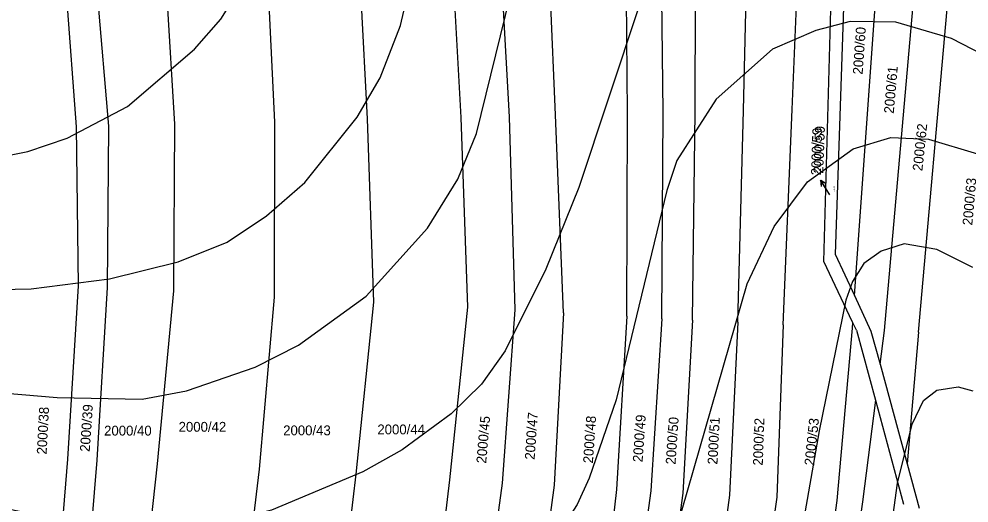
# Model space of a CAD drawing. Extents: x -555860 to -552701, y -1187050 to -1182291.
# Drawn here: x -554450.6 to -554286.6, y -1184028.4 to -1183944.9 of the extents above; entities that cross this region are included whole.
import ezdxf

# ---------------------------------------------------------------- set-up
doc = ezdxf.new("R2010")
doc.units = 0
for name, color, linetype in [('LEG_2b', 7, 'Continuous'), ('Level 16', 7, 'Continuous'), ('Level 40', 7, 'Continuous'), ('Level 41', 7, 'Continuous'), ('navrh_BV', 7, 'Continuous'), ('stav_BV', 7, 'Continuous')]:
    doc.layers.add(name, color=color, linetype=linetype)

msp = doc.modelspace()

# ---------------------------------------------------------------- linework, layer by layer
at = {"layer": 'Level 16'}
for p, q in [((-554310.62, -1183975.24), (-554312.18, -1183972.68)), ((-554312.18, -1183972.68), (-554311.23, -1183973.27)), ((-554312.18, -1183972.68), (-554312.09, -1183973.79))]:
    msp.add_line(p, q, dxfattribs=at)
at = {"layer": 'Level 40'}
for points in [[(-554462.33, -1184008.66), (-554443.98, -1184010.21), (-554429.31, -1184010.49), (-554421.69, -1184009.08), (-554409.83, -1184004.99), (-554402.35, -1184001.18), (-554390.64, -1183992.71), (-554380.06, -1183981), (-554374.84, -1183972.53), (-554371.59, -1183964.63), (-554365.81, -1183940.92)], [(-554477.15, -1184090.65), (-554448.78, -1184115.91), (-554438.62, -1184123.81), (-554423.66, -1184131.29), (-554414.07, -1184134.39), (-554395.72, -1184136.93), (-554382.18, -1184136.79), (-554366.09, -1184133.83), (-554355.93, -1184130.16), (-554342.66, -1184121.97), (-554331.23, -1184112.38), (-554319.8, -1184099.25), (-554315.57, -1184092.76), (-554311.19, -1184083.17), (-554306.68, -1184068.77), (-554301.6, -1184044.78), (-554298.92, -1184025.03), (-554296.38, -1184014.86), (-554294.41, -1184010.73), (-554292.14, -1184008.94), (-554288.44, -1184008.36), (-554285.93, -1184009.08)]]:
    msp.add_lwpolyline(points, dxfattribs=at)
at = {"layer": 'Level 41'}
for points in [[(-554392.19, -1183961.81), (-554388.24, -1183955.03), (-554384.71, -1183946), (-554383.16, -1183939.23), (-554381.89, -1183927.94), (-554380.48, -1183891.81), (-554377.66, -1183861.05), (-554375.12, -1183847.22), (-554372.44, -1183839.32), (-554369.3, -1183834.98), (-554365.1, -1183831.13), (-554349.15, -1183823.23), (-554342.38, -1183818.71), (-554331.23, -1183806.72), (-554322.06, -1183797.83), (-554318.67, -1183795.43), (-554311.9, -1183792.61), (-554308.51, -1183792.33), (-554300.47, -1183794.44), (-554297.22, -1183797.55), (-554291.01, -1183807.43), (-554288.05, -1183820.13), (-554284.8, -1183853.99)], [(-554722.41, -1184057.2), (-554701.66, -1184045.63), (-554678.24, -1184030.67), (-554659.47, -1184021.78), (-554635.34, -1184013.59), (-554605.14, -1184006.82), (-554594.13, -1184003.15), (-554583.41, -1183998.07), (-554561.82, -1183985.37), (-554545.31, -1183977.05), (-554528.37, -1183972.25), (-554514.82, -1183970.55), (-554501.28, -1183969.85), (-554475.88, -1183970.7), (-554457.53, -1183969.43), (-554449.06, -1183967.73), (-554442.29, -1183965.47), (-554431.85, -1183959.97), (-554420.28, -1183950.09), (-554415.76, -1183944.87), (-554409.55, -1183934.99)], [(-554343.51, -1183942.61), (-554353.95, -1183973.94), (-554359.6, -1183988.05), (-554366.65, -1184002.17), (-554370.74, -1184007.95), (-554375.96, -1184013.03), (-554384.43, -1184019.24), (-554391.21, -1184023.05), (-554407.01, -1184029.68), (-554416.04, -1184031.94), (-554431.85, -1184032.65), (-554440.88, -1184031.94), (-554452.17, -1184029.54)], [(-554280.57, -1183952.92), (-554289.6, -1183948.26), (-554299.2, -1183945.44), (-554307.1, -1183945.3), (-554313.03, -1183946.85), (-554320.51, -1183950.09), (-554330.24, -1183958.7), (-554337.02, -1183969.28), (-554338.71, -1183974.51), (-554347.46, -1184010.63), (-554352.12, -1184024.18), (-554354.23, -1184028.7), (-554358.47, -1184035.33), (-554366.23, -1184044.08), (-554378.22, -1184051.84), (-554386.13, -1184055.51), (-554399.95, -1184059.03), (-554411.81, -1184059.03), (-554421.69, -1184057.62), (-554441.44, -1184052.26), (-554461.2, -1184045.06)], [(-554459.51, -1183991.72), (-554448.5, -1183991.44), (-554434.95, -1183989.75), (-554423.1, -1183986.78), (-554414.63, -1183983.4), (-554407.86, -1183978.88), (-554401.22, -1183973.09), (-554392.19, -1183961.81)], [(-554472.77, -1184055.93), (-554440.31, -1184074.7), (-554420.56, -1184083.02), (-554409.27, -1184085.28), (-554401.93, -1184085.71), (-554389.51, -1184084.58), (-554380.48, -1184082.32), (-554369.76, -1184077.66), (-554360.3, -1184071.17), (-554352.82, -1184064.11), (-554349.29, -1184060.02), (-554342.94, -1184049.86), (-554340.26, -1184043.94), (-554324.88, -1183990.59), (-554320.22, -1183980.72), (-554314.44, -1183972.96), (-554306.54, -1183967.31), (-554300.05, -1183965.33), (-554293.55, -1183965.61), (-554285.09, -1183968.16)], [(-554285.93, -1183987.77), (-554292.14, -1183984.67), (-554297.79, -1183983.68), (-554301.74, -1183984.95), (-554304.7, -1183987.07), (-554306.68, -1183990.17), (-554307.81, -1183993.42), (-554312.46, -1184015.99), (-554318.39, -1184049.86), (-554320.93, -1184058.89), (-554325.16, -1184070.18), (-554329.26, -1184077.52), (-554336.17, -1184086.41), (-554340.4, -1184090.78), (-554347.74, -1184097), (-554353.39, -1184100.52), (-554365.24, -1184105.6), (-554377.09, -1184108.57), (-554398.83, -1184110.68), (-554412.66, -1184109.7), (-554424.51, -1184106.03), (-554432.41, -1184102.5), (-554440.31, -1184098.12), (-554455.27, -1184088.53)]]:
    msp.add_lwpolyline(points, dxfattribs=at)
at = {"layer": 'navrh_BV'}
for p, q in [((-554445.05, -1183905.4), (-554440.73, -1183963.51)), ((-554440.13, -1183905.96), (-554435.1, -1183963.35)), ((-554427.02, -1183907.33), (-554423.75, -1183963.05)), ((-554409.08, -1183909.31), (-554406.47, -1183962.7)), ((-554393.18, -1183911.03), (-554390.47, -1183962.1)), ((-554376.99, -1183912.83), (-554374.31, -1183961.87)), ((-554368.66, -1183913.74), (-554365.96, -1183961.75)), ((-554357.96, -1183961.4), (-554359.96, -1183914.66)), ((-554345.54, -1183961.17), (-554345.91, -1183916.28)), ((-554339.39, -1183961.02), (-554339.88, -1183916.85)), ((-554317.11, -1183960.48), (-554315.34, -1183919.7)), ((-554307.43, -1183918.86), (-554309.65, -1183985.47)), ((-554306.33, -1183992.62), (-554301.21, -1183921.1)), ((-554311.62, -1183986.76), (-554309.85, -1183922.93)), ((-554301.18, -1183998.65), (-554294.37, -1183921.75)), ((-554295.26, -1183998.96), (-554288.53, -1183922.45)), ((-554333.82, -1183960.9), (-554333.81, -1183925.02)), ((-554325.49, -1183960.65), (-554324.7, -1183926.52)), ((-554326.48, -1183997.21), (-554325.49, -1183960.65)), ((-554318.66, -1183997.66), (-554317.11, -1183960.48)), ((-554390.47, -1183962.1), (-554389.4, -1183993.74)), ((-554374.31, -1183961.87), (-554373.17, -1183994.63)), ((-554365.96, -1183961.75), (-554364.97, -1183995.08)), ((-554356.6, -1183995.61), (-554357.96, -1183961.4)), ((-554345.65, -1183996.21), (-554345.54, -1183961.17)), ((-554339.6, -1183996.64), (-554339.39, -1183961.02)), ((-554334.31, -1183996.88), (-554333.82, -1183960.9)), ((-554440.73, -1183963.51), (-554440.37, -1183990.95)), ((-554435.1, -1183963.35), (-554435.36, -1183991.25)), ((-554423.75, -1183963.05), (-554423.93, -1183991.82)), ((-554406.47, -1183962.7), (-554406.52, -1183992.89)), ((-554309.65, -1183985.47), (-554306.33, -1183992.62)), ((-554306.66, -1183997.19), (-554311.62, -1183986.76)), ((-554440.37, -1183990.95), (-554442.23, -1184020.86)), ((-554435.36, -1183991.25), (-554437.16, -1184021.07)), ((-554423.93, -1183991.82), (-554426.75, -1184021.69)), ((-554406.52, -1183992.89), (-554409.12, -1184022.6)), ((-554306.33, -1183992.62), (-554303.49, -1183998.75)), ((-554389.4, -1183993.74), (-554392.4, -1184023.49)), ((-554373.17, -1183994.63), (-554376.25, -1184024.44)), ((-554364.97, -1183995.08), (-554367.16, -1184025)), ((-554356.6, -1183995.61), (-554358.19, -1184025.38)), ((-554345.65, -1183996.21), (-554347.42, -1184026.14)), ((-554339.6, -1183996.64), (-554341.52, -1184026.32)), ((-554334.31, -1183996.88), (-554335.97, -1184026.73)), ((-554326.48, -1183997.21), (-554327.94, -1184027.07)), ((-554318.66, -1183997.66), (-554319.77, -1184027.42)), ((-554306.73, -1183998.24), (-554309.39, -1184028.04)), ((-554306.66, -1183997.19), (-554306.73, -1183998.24)), ((-554305.98, -1183998.61), (-554306.66, -1183997.19)), ((-554305.98, -1183998.61), (-554302.72, -1184010.66)), ((-554303.49, -1183998.75), (-554301.93, -1184004.49)), ((-554301.93, -1184004.49), (-554301.18, -1183998.65)), ((-554295.26, -1183998.96), (-554297.25, -1184021.67)), ((-554301.93, -1184004.49), (-554297.25, -1184021.67)), ((-554302.72, -1184010.66), (-554304.98, -1184028.27)), ((-554302.72, -1184010.66), (-554297.86, -1184028.62)), ((-554442.23, -1184020.86), (-554445.32, -1184059.62)), ((-554437.16, -1184021.07), (-554440.3, -1184060.06)), ((-554426.75, -1184021.69), (-554430.89, -1184060.71)), ((-554409.12, -1184022.6), (-554413.73, -1184062.1)), ((-554297.25, -1184021.67), (-554295.16, -1184029.35)), ((-554392.4, -1184023.49), (-554397.39, -1184063.28)), ((-554376.25, -1184024.44), (-554380.97, -1184064.42)), ((-554367.16, -1184025), (-554372.74, -1184064.98)), ((-554358.19, -1184025.38), (-554363.61, -1184065.71)), ((-554347.42, -1184026.14), (-554352.12, -1184066.65)), ((-554341.52, -1184026.32), (-554346.85, -1184066.92)), ((-554335.97, -1184026.73), (-554341.49, -1184067.51)), ((-554327.94, -1184027.07), (-554333.51, -1184068.06)), ((-554319.77, -1184027.42), (-554325.68, -1184068.53)), ((-554309.39, -1184028.04), (-554315.25, -1184069.38)), ((-554304.98, -1184028.27), (-554310.55, -1184069.66))]:
    msp.add_line(p, q, dxfattribs=at)
at = {"layer": 'stav_BV'}
for p, q in [((-554310.62, -1183975.24), (-554312.17, -1183972.67)), ((-554312.17, -1183972.67), (-554311.22, -1183973.27)), ((-554312.17, -1183972.67), (-554312.08, -1183973.78))]:
    msp.add_line(p, q, dxfattribs=at)

# ---------------------------------------------------------------- texts
at = {"layer": 'LEG_2b'}
for s, height, rotation, p in [('2000/60', 1.7, 86, (-554304.94, -1183954.5)), ('2000/61', 1.7, 85, (-554299.57, -1183961.26)), ('2000/59', 1.7, 88, (-554311.73, -1183971.58)), ('2000/62', 1.7, 84, (-554294.63, -1183971.19)), ('2000/59', 0.2, 87, (-554309.76, -1183974.75)), ('2000/63', 1.7, 85, (-554286.01, -1183980.56)), ('2000/39', 1.7, 86, (-554438.38, -1184019.66)), ('2000/38', 1.7, 87, (-554445.82, -1184020.09)), ('2000/47', 1.7, 86, (-554361.57, -1184021.02)), ('2000/49', 1.7, 86, (-554342.93, -1184021.45)), ('2000/45', 1.7, 85, (-554369.94, -1184021.67)), ('2000/48', 1.7, 86, (-554351.51, -1184021.64)), ('2000/50', 1.7, 86, (-554337.25, -1184021.85)), ('2000/51', 1.7, 87, (-554330.01, -1184021.84)), ('2000/52', 1.7, 88, (-554322.18, -1184022.01)), ('2000/53', 1.7, 84, (-554313.31, -1184022.05))]:
    msp.add_text(s, height=height, rotation=rotation, dxfattribs=at).set_placement(p)
for s, p in [('2000/40', (-554435.89, -1184016.8)), ('2000/42', (-554423.02, -1184016.14)), ('2000/43', (-554404.97, -1184016.75)), ('2000/44', (-554388.71, -1184016.59))]:
    msp.add_text(s, height=1.7, dxfattribs=at).set_placement(p)
at = {"layer": 'Level 16'}
msp.add_text('2000/59', height=1.7, rotation=88.2538, dxfattribs=at).set_placement((-554312.15, -1183971.89))

doc.saveas('drawing.dxf')
